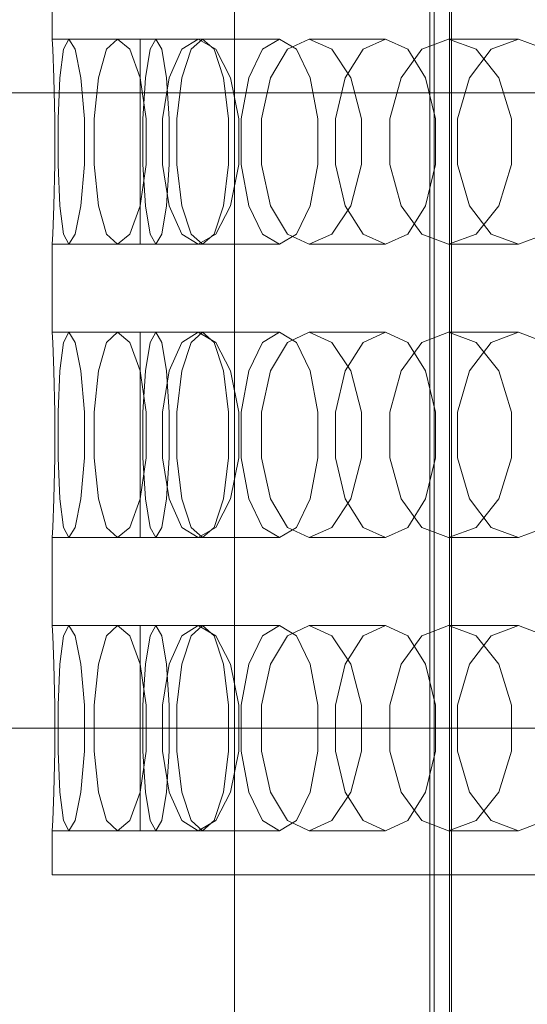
# Model space of a CAD drawing. Header units: millimetres. Extents: x -3490 to 61924, y -72580 to 6847.
# Tile 575 of 656: x 24051 to 24155, y -18186 to -17985. Entities that reach past the tile are written whole.
import ezdxf

# ---------------------------------------------------------------- set-up
doc = ezdxf.new("R2010")
doc.units = ezdxf.units.MM
doc.layers.add('superior_briquetadora', color=7, linetype='Continuous', lineweight=0)
doc.layers.add('superior_C02', color=7, linetype='Continuous', lineweight=0)

msp = doc.modelspace()

# ---------------------------------------------------------------- linework, layer by layer
at = {"layer": 'superior_briquetadora'}
for p, q in [((24135.067, -17805), (24135.067, -18195)), ((24139.067, -17805), (24139.067, -18195)), ((24095.067, -17816), (24095.067, -18194)), ((24057.817, -17971), (24057.817, -17989)), ((24075.817, -17989), (24057.817, -17989)), ((24057.817, -17989), (24057.923, -17991.08)), ((24061.173, -17989), (24060.089, -17991.08)), ((24079.019, -17989), (24061.173, -17989)), ((24061.173, -17989), (24062.468, -17991.08)), ((24071.183, -17989), (24068.927, -17991.08)), ((24088.57, -17989), (24071.183, -17989)), ((24071.183, -17989), (24073.644, -17991.08)), ((24075.817, -17991.08), (24075.817, -17989)), ((24077.83, -17991.08), (24079.019, -17989)), ((24080.209, -17991.08), (24079.019, -17989)), ((24087.676, -17989), (24084.286, -17991.08)), ((24086.211, -17991.08), (24088.57, -17989)), ((24104.306, -17989), (24087.676, -17989)), ((24087.676, -17989), (24091.261, -17991.08)), ((24090.928, -17991.08), (24088.57, -17989)), ((24100.819, -17991.08), (24104.306, -17989)), ((24107.792, -17991.08), (24104.306, -17989)), ((24110.369, -17989), (24105.904, -17991.08)), ((24125.957, -17989), (24110.369, -17989)), ((24110.369, -17989), (24115.017, -17991.08)), ((24121.402, -17991.08), (24125.957, -17989)), ((24130.513, -17991.08), (24125.957, -17989)), ((24138.875, -17989), (24133.411, -17991.08)), ((24153.155, -17989), (24138.875, -17989)), ((24138.875, -17989), (24144.506, -17991.08)), ((24147.608, -17991.08), (24153.155, -17989)), ((24158.702, -17991.08), (24153.155, -17989)), ((24057.923, -17991.08), (24058.161, -17996.906)), ((24060.089, -17991.08), (24059.371, -17996.906)), ((24062.468, -17991.08), (24063.657, -17996.906)), ((24068.927, -17991.08), (24067.266, -17996.906)), ((24073.644, -17991.08), (24075.765, -17996.906)), ((24075.817, -17996.907), (24075.817, -17991.08)), ((24076.876, -17996.907), (24077.83, -17991.08)), ((24081.162, -17996.907), (24080.209, -17991.08)), ((24084.286, -17991.08), (24081.71, -17996.906)), ((24084.32, -17996.907), (24086.211, -17991.08)), ((24092.819, -17996.907), (24090.928, -17991.08)), ((24091.261, -17991.08), (24094.276, -17996.906)), ((24098.022, -17996.907), (24100.819, -17991.08)), ((24105.904, -17991.08), (24102.458, -17996.906)), ((24110.589, -17996.907), (24107.792, -17991.08)), ((24115.017, -17991.08), (24118.876, -17996.906)), ((24117.748, -17996.907), (24121.402, -17991.08)), ((24133.411, -17991.08), (24129.152, -17996.906)), ((24134.167, -17996.907), (24130.513, -17991.08)), ((24143.16, -17996.907), (24147.608, -17991.08)), ((24144.506, -17991.08), (24149.142, -17996.906)), ((24058.161, -17996.906), (24058.352, -18005.326)), ((24059.371, -17996.906), (24059.031, -18005.326)), ((24063.657, -17996.906), (24064.376, -18005.326)), ((24067.266, -17996.906), (24066.401, -18005.326)), ((24075.765, -17996.906), (24076.998, -18005.326)), ((24075.817, -18005.327), (24075.817, -17996.907)), ((24076.347, -18005.327), (24076.876, -17996.907)), ((24081.71, -17996.906), (24080.335, -18005.326)), ((24081.692, -18005.327), (24081.162, -17996.907)), ((24083.271, -18005.327), (24084.32, -17996.907)), ((24093.869, -18005.327), (24092.819, -17996.907)), ((24094.276, -17996.906), (24096.004, -18005.326)), ((24096.471, -18005.327), (24098.022, -17996.907)), ((24102.458, -17996.906), (24100.595, -18005.326)), ((24112.14, -18005.327), (24110.589, -17996.907)), ((24115.721, -18005.327), (24117.748, -17996.907)), ((24118.876, -17996.906), (24121.069, -18005.326)), ((24129.152, -17996.906), (24126.835, -18005.326)), ((24136.194, -18005.327), (24134.167, -17996.907)), ((24140.692, -18005.327), (24143.16, -17996.907)), ((24149.142, -17996.906), (24151.762, -18005.326)), ((24058.352, -18005.326), (24058.352, -18014.674)), ((24059.031, -18005.326), (24059.031, -18014.674)), ((24064.376, -18005.326), (24064.376, -18014.674)), ((24066.401, -18005.326), (24066.401, -18014.674)), ((24075.817, -18014.673), (24075.817, -18005.327)), ((24076.347, -18014.673), (24076.347, -18005.327)), ((24076.998, -18005.326), (24076.998, -18014.674)), ((24080.335, -18005.326), (24080.335, -18014.674)), ((24081.692, -18014.673), (24081.692, -18005.327)), ((24083.271, -18014.673), (24083.271, -18005.327)), ((24093.869, -18014.673), (24093.869, -18005.327)), ((24096.004, -18005.326), (24096.005, -18014.674)), ((24096.471, -18014.673), (24096.471, -18005.327)), ((24100.595, -18005.326), (24100.595, -18014.674)), ((24112.14, -18014.673), (24112.14, -18005.327)), ((24115.721, -18014.673), (24115.721, -18005.327)), ((24121.069, -18005.326), (24121.069, -18014.674)), ((24126.835, -18005.326), (24126.835, -18014.674)), ((24136.194, -18014.673), (24136.194, -18005.327)), ((24140.692, -18014.673), (24140.692, -18005.327)), ((24151.762, -18005.326), (24151.762, -18014.674)), ((24058.352, -18014.674), (24058.161, -18023.094)), ((24059.031, -18014.674), (24059.371, -18023.094)), ((24064.376, -18014.674), (24063.657, -18023.094)), ((24066.401, -18014.674), (24067.266, -18023.094)), ((24076.998, -18014.674), (24075.765, -18023.094)), ((24075.817, -18023.093), (24075.817, -18014.673)), ((24076.876, -18023.093), (24076.347, -18014.673)), ((24080.335, -18014.674), (24081.71, -18023.094)), ((24081.162, -18023.093), (24081.692, -18014.673)), ((24084.32, -18023.093), (24083.271, -18014.673)), ((24092.819, -18023.093), (24093.869, -18014.673)), ((24096.005, -18014.674), (24094.276, -18023.094)), ((24098.022, -18023.093), (24096.471, -18014.673)), ((24100.595, -18014.674), (24102.458, -18023.094)), ((24110.589, -18023.093), (24112.14, -18014.673)), ((24117.748, -18023.093), (24115.721, -18014.673)), ((24121.069, -18014.674), (24118.876, -18023.094)), ((24126.835, -18014.674), (24129.152, -18023.094)), ((24134.167, -18023.093), (24136.194, -18014.673)), ((24143.16, -18023.093), (24140.692, -18014.673)), ((24151.762, -18014.674), (24149.142, -18023.094)), ((24058.161, -18023.094), (24057.923, -18028.92)), ((24059.371, -18023.094), (24060.089, -18028.92)), ((24063.657, -18023.094), (24062.468, -18028.92)), ((24067.266, -18023.094), (24068.927, -18028.92)), ((24075.765, -18023.094), (24073.644, -18028.92)), ((24075.817, -18028.92), (24075.817, -18023.093)), ((24077.83, -18028.92), (24076.876, -18023.093)), ((24080.209, -18028.92), (24081.162, -18023.093)), ((24081.71, -18023.094), (24084.286, -18028.92)), ((24086.211, -18028.92), (24084.32, -18023.093)), ((24090.928, -18028.92), (24092.819, -18023.093)), ((24094.276, -18023.094), (24091.261, -18028.92)), ((24100.819, -18028.92), (24098.022, -18023.093)), ((24102.458, -18023.094), (24105.905, -18028.92)), ((24107.792, -18028.92), (24110.589, -18023.093)), ((24118.876, -18023.094), (24115.017, -18028.92)), ((24121.402, -18028.92), (24117.748, -18023.093)), ((24129.152, -18023.094), (24133.411, -18028.92)), ((24130.513, -18028.92), (24134.167, -18023.093)), ((24147.608, -18028.92), (24143.16, -18023.093)), ((24149.142, -18023.094), (24144.506, -18028.92)), ((24057.923, -18028.92), (24057.817, -18031)), ((24060.089, -18028.92), (24061.173, -18031)), ((24062.468, -18028.92), (24061.173, -18031)), ((24068.927, -18028.92), (24071.183, -18031)), ((24073.644, -18028.92), (24071.183, -18031)), ((24075.817, -18031), (24075.817, -18028.92)), ((24079.019, -18031), (24077.83, -18028.92)), ((24079.019, -18031), (24080.209, -18028.92)), ((24084.286, -18028.92), (24087.676, -18031)), ((24088.57, -18031), (24086.211, -18028.92)), ((24091.261, -18028.92), (24087.676, -18031)), ((24088.57, -18031), (24090.928, -18028.92)), ((24104.306, -18031), (24100.819, -18028.92)), ((24104.306, -18031), (24107.792, -18028.92)), ((24105.905, -18028.92), (24110.369, -18031)), ((24115.017, -18028.92), (24110.369, -18031)), ((24125.957, -18031), (24121.402, -18028.92)), ((24125.957, -18031), (24130.513, -18028.92)), ((24133.411, -18028.92), (24138.875, -18031)), ((24144.506, -18028.92), (24138.875, -18031)), ((24153.155, -18031), (24147.608, -18028.92)), ((24153.155, -18031), (24158.702, -18028.92)), ((24075.817, -18031), (24057.817, -18031)), ((24057.817, -18031), (24057.817, -18049)), ((24079.019, -18031), (24061.173, -18031)), ((24088.57, -18031), (24071.183, -18031)), ((24104.306, -18031), (24087.676, -18031)), ((24125.957, -18031), (24110.369, -18031)), ((24153.155, -18031), (24138.875, -18031)), ((24075.817, -18049), (24057.817, -18049)), ((24057.817, -18049), (24057.923, -18051.08)), ((24061.173, -18049), (24060.089, -18051.08)), ((24079.019, -18049), (24061.173, -18049)), ((24061.173, -18049), (24062.468, -18051.08)), ((24071.183, -18049), (24068.927, -18051.08)), ((24088.57, -18049), (24071.183, -18049)), ((24071.183, -18049), (24073.644, -18051.08)), ((24075.817, -18051.08), (24075.817, -18049)), ((24077.83, -18051.08), (24079.019, -18049)), ((24080.209, -18051.08), (24079.019, -18049)), ((24087.676, -18049), (24084.286, -18051.08)), ((24086.211, -18051.08), (24088.57, -18049)), ((24104.306, -18049), (24087.676, -18049)), ((24087.676, -18049), (24091.261, -18051.08)), ((24090.928, -18051.08), (24088.57, -18049)), ((24100.819, -18051.08), (24104.306, -18049)), ((24107.792, -18051.08), (24104.306, -18049)), ((24110.369, -18049), (24105.904, -18051.08)), ((24125.957, -18049), (24110.369, -18049)), ((24110.369, -18049), (24115.017, -18051.08)), ((24121.402, -18051.08), (24125.957, -18049)), ((24130.513, -18051.08), (24125.957, -18049)), ((24138.875, -18049), (24133.411, -18051.08)), ((24153.155, -18049), (24138.875, -18049)), ((24138.875, -18049), (24144.506, -18051.08)), ((24147.608, -18051.08), (24153.155, -18049)), ((24158.702, -18051.08), (24153.155, -18049)), ((24057.923, -18051.08), (24058.161, -18056.906)), ((24060.089, -18051.08), (24059.371, -18056.906)), ((24062.468, -18051.08), (24063.657, -18056.906)), ((24068.927, -18051.08), (24067.266, -18056.906)), ((24073.644, -18051.08), (24075.765, -18056.906)), ((24075.817, -18056.907), (24075.817, -18051.08)), ((24076.876, -18056.907), (24077.83, -18051.08)), ((24081.162, -18056.907), (24080.209, -18051.08)), ((24084.286, -18051.08), (24081.71, -18056.906)), ((24084.32, -18056.907), (24086.211, -18051.08)), ((24092.819, -18056.907), (24090.928, -18051.08)), ((24091.261, -18051.08), (24094.276, -18056.906)), ((24098.022, -18056.907), (24100.819, -18051.08)), ((24105.904, -18051.08), (24102.458, -18056.906)), ((24110.589, -18056.907), (24107.792, -18051.08)), ((24115.017, -18051.08), (24118.876, -18056.906)), ((24117.748, -18056.907), (24121.402, -18051.08)), ((24133.411, -18051.08), (24129.152, -18056.906)), ((24134.167, -18056.907), (24130.513, -18051.08)), ((24143.16, -18056.907), (24147.608, -18051.08)), ((24144.506, -18051.08), (24149.142, -18056.906)), ((24058.161, -18056.906), (24058.352, -18065.326)), ((24059.371, -18056.906), (24059.031, -18065.326)), ((24063.657, -18056.906), (24064.376, -18065.326)), ((24067.266, -18056.906), (24066.401, -18065.326)), ((24075.765, -18056.906), (24076.998, -18065.326)), ((24075.817, -18065.327), (24075.817, -18056.907)), ((24076.347, -18065.327), (24076.876, -18056.907)), ((24081.71, -18056.906), (24080.335, -18065.326)), ((24081.692, -18065.327), (24081.162, -18056.907)), ((24083.271, -18065.327), (24084.32, -18056.907)), ((24093.869, -18065.327), (24092.819, -18056.907)), ((24094.276, -18056.906), (24096.004, -18065.326)), ((24096.471, -18065.327), (24098.022, -18056.907)), ((24102.458, -18056.906), (24100.595, -18065.326)), ((24112.14, -18065.327), (24110.589, -18056.907)), ((24115.721, -18065.327), (24117.748, -18056.907)), ((24118.876, -18056.906), (24121.069, -18065.326)), ((24129.152, -18056.906), (24126.835, -18065.326)), ((24136.194, -18065.327), (24134.167, -18056.907)), ((24140.692, -18065.327), (24143.16, -18056.907)), ((24149.142, -18056.906), (24151.762, -18065.326)), ((24058.352, -18065.326), (24058.352, -18074.674)), ((24059.031, -18065.326), (24059.031, -18074.674)), ((24064.376, -18065.326), (24064.376, -18074.674)), ((24066.401, -18065.326), (24066.401, -18074.674)), ((24075.817, -18074.673), (24075.817, -18065.327)), ((24076.347, -18074.673), (24076.347, -18065.327)), ((24076.998, -18065.326), (24076.998, -18074.674)), ((24080.335, -18065.326), (24080.335, -18074.674)), ((24081.692, -18074.673), (24081.692, -18065.327)), ((24083.271, -18074.673), (24083.271, -18065.327)), ((24093.869, -18074.673), (24093.869, -18065.327)), ((24096.004, -18065.326), (24096.005, -18074.674)), ((24096.471, -18074.673), (24096.471, -18065.327)), ((24100.595, -18065.326), (24100.595, -18074.674)), ((24112.14, -18074.673), (24112.14, -18065.327)), ((24115.721, -18074.673), (24115.721, -18065.327)), ((24121.069, -18065.326), (24121.069, -18074.674)), ((24126.835, -18065.326), (24126.835, -18074.674)), ((24136.194, -18074.673), (24136.194, -18065.327)), ((24140.692, -18074.673), (24140.692, -18065.327)), ((24151.762, -18065.326), (24151.762, -18074.674)), ((24058.352, -18074.674), (24058.161, -18083.094)), ((24059.031, -18074.674), (24059.371, -18083.094)), ((24064.376, -18074.674), (24063.657, -18083.094)), ((24066.401, -18074.674), (24067.266, -18083.094)), ((24076.998, -18074.674), (24075.765, -18083.094)), ((24075.817, -18083.093), (24075.817, -18074.673)), ((24076.876, -18083.093), (24076.347, -18074.673)), ((24080.335, -18074.674), (24081.71, -18083.094)), ((24081.162, -18083.093), (24081.692, -18074.673)), ((24084.32, -18083.093), (24083.271, -18074.673)), ((24092.819, -18083.093), (24093.869, -18074.673)), ((24096.005, -18074.674), (24094.276, -18083.094)), ((24098.022, -18083.093), (24096.471, -18074.673)), ((24100.595, -18074.674), (24102.458, -18083.094)), ((24110.589, -18083.093), (24112.14, -18074.673)), ((24117.748, -18083.093), (24115.721, -18074.673)), ((24121.069, -18074.674), (24118.876, -18083.094)), ((24126.835, -18074.674), (24129.152, -18083.094)), ((24134.167, -18083.093), (24136.194, -18074.673)), ((24143.16, -18083.093), (24140.692, -18074.673)), ((24151.762, -18074.674), (24149.142, -18083.094)), ((24058.161, -18083.094), (24057.923, -18088.92)), ((24059.371, -18083.094), (24060.089, -18088.92)), ((24063.657, -18083.094), (24062.468, -18088.92)), ((24067.266, -18083.094), (24068.927, -18088.92)), ((24075.765, -18083.094), (24073.644, -18088.92)), ((24075.817, -18088.92), (24075.817, -18083.093)), ((24077.83, -18088.92), (24076.876, -18083.093)), ((24080.209, -18088.92), (24081.162, -18083.093)), ((24081.71, -18083.094), (24084.286, -18088.92)), ((24086.211, -18088.92), (24084.32, -18083.093)), ((24090.928, -18088.92), (24092.819, -18083.093)), ((24094.276, -18083.094), (24091.261, -18088.92)), ((24100.819, -18088.92), (24098.022, -18083.093)), ((24102.458, -18083.094), (24105.905, -18088.92)), ((24107.792, -18088.92), (24110.589, -18083.093)), ((24118.876, -18083.094), (24115.017, -18088.92)), ((24121.402, -18088.92), (24117.748, -18083.093)), ((24129.152, -18083.094), (24133.411, -18088.92)), ((24130.513, -18088.92), (24134.167, -18083.093)), ((24147.608, -18088.92), (24143.16, -18083.093)), ((24149.142, -18083.094), (24144.506, -18088.92)), ((24057.923, -18088.92), (24057.817, -18091)), ((24060.089, -18088.92), (24061.173, -18091)), ((24062.468, -18088.92), (24061.173, -18091)), ((24068.927, -18088.92), (24071.183, -18091)), ((24073.644, -18088.92), (24071.183, -18091)), ((24075.817, -18091), (24075.817, -18088.92)), ((24079.019, -18091), (24077.83, -18088.92)), ((24079.019, -18091), (24080.209, -18088.92)), ((24084.286, -18088.92), (24087.676, -18091)), ((24088.57, -18091), (24086.211, -18088.92)), ((24091.261, -18088.92), (24087.676, -18091)), ((24088.57, -18091), (24090.928, -18088.92)), ((24104.306, -18091), (24100.819, -18088.92)), ((24104.306, -18091), (24107.792, -18088.92)), ((24105.905, -18088.92), (24110.369, -18091)), ((24115.017, -18088.92), (24110.369, -18091)), ((24125.957, -18091), (24121.402, -18088.92)), ((24125.957, -18091), (24130.513, -18088.92)), ((24133.411, -18088.92), (24138.875, -18091)), ((24144.506, -18088.92), (24138.875, -18091)), ((24153.155, -18091), (24147.608, -18088.92)), ((24153.155, -18091), (24158.702, -18088.92)), ((24075.817, -18091), (24057.817, -18091)), ((24057.817, -18091), (24057.817, -18109)), ((24079.019, -18091), (24061.173, -18091)), ((24088.57, -18091), (24071.183, -18091)), ((24104.306, -18091), (24087.676, -18091)), ((24125.957, -18091), (24110.369, -18091)), ((24153.155, -18091), (24138.875, -18091)), ((24075.817, -18109), (24057.817, -18109)), ((24057.817, -18109), (24057.923, -18111.08)), ((24061.173, -18109), (24060.089, -18111.08)), ((24079.019, -18109), (24061.173, -18109)), ((24061.173, -18109), (24062.468, -18111.08)), ((24071.183, -18109), (24068.927, -18111.08)), ((24088.57, -18109), (24071.183, -18109)), ((24071.183, -18109), (24073.644, -18111.08)), ((24075.817, -18111.08), (24075.817, -18109)), ((24077.83, -18111.08), (24079.019, -18109)), ((24080.209, -18111.08), (24079.019, -18109)), ((24087.676, -18109), (24084.286, -18111.08)), ((24086.211, -18111.08), (24088.57, -18109)), ((24104.306, -18109), (24087.676, -18109)), ((24087.676, -18109), (24091.261, -18111.08)), ((24090.928, -18111.08), (24088.57, -18109)), ((24100.819, -18111.08), (24104.306, -18109)), ((24107.792, -18111.08), (24104.306, -18109)), ((24110.369, -18109), (24105.904, -18111.08)), ((24125.957, -18109), (24110.369, -18109)), ((24110.369, -18109), (24115.017, -18111.08)), ((24121.402, -18111.08), (24125.957, -18109)), ((24130.513, -18111.08), (24125.957, -18109)), ((24138.875, -18109), (24133.411, -18111.08)), ((24153.155, -18109), (24138.875, -18109)), ((24138.875, -18109), (24144.506, -18111.08)), ((24147.608, -18111.08), (24153.155, -18109)), ((24158.702, -18111.08), (24153.155, -18109)), ((24057.923, -18111.08), (24058.161, -18116.906)), ((24060.089, -18111.08), (24059.371, -18116.906)), ((24062.468, -18111.08), (24063.657, -18116.906)), ((24068.927, -18111.08), (24067.266, -18116.906)), ((24073.644, -18111.08), (24075.765, -18116.906)), ((24075.817, -18116.907), (24075.817, -18111.08)), ((24076.876, -18116.907), (24077.83, -18111.08)), ((24081.162, -18116.907), (24080.209, -18111.08)), ((24084.286, -18111.08), (24081.71, -18116.906)), ((24084.32, -18116.907), (24086.211, -18111.08)), ((24092.819, -18116.907), (24090.928, -18111.08)), ((24091.261, -18111.08), (24094.276, -18116.906)), ((24098.022, -18116.907), (24100.819, -18111.08)), ((24105.904, -18111.08), (24102.458, -18116.906)), ((24110.589, -18116.907), (24107.792, -18111.08)), ((24115.017, -18111.08), (24118.876, -18116.906)), ((24117.748, -18116.907), (24121.402, -18111.08)), ((24133.411, -18111.08), (24129.152, -18116.906)), ((24134.167, -18116.907), (24130.513, -18111.08)), ((24143.16, -18116.907), (24147.608, -18111.08)), ((24144.506, -18111.08), (24149.142, -18116.906)), ((24058.161, -18116.906), (24058.352, -18125.326)), ((24059.371, -18116.906), (24059.031, -18125.326)), ((24063.657, -18116.906), (24064.376, -18125.326)), ((24067.266, -18116.906), (24066.401, -18125.326)), ((24075.765, -18116.906), (24076.998, -18125.326)), ((24075.817, -18125.327), (24075.817, -18116.907)), ((24076.347, -18125.327), (24076.876, -18116.907)), ((24081.71, -18116.906), (24080.335, -18125.326)), ((24081.692, -18125.327), (24081.162, -18116.907)), ((24083.271, -18125.327), (24084.32, -18116.907)), ((24093.869, -18125.327), (24092.819, -18116.907)), ((24094.276, -18116.906), (24096.004, -18125.326)), ((24096.471, -18125.327), (24098.022, -18116.907)), ((24102.458, -18116.906), (24100.595, -18125.326)), ((24112.14, -18125.327), (24110.589, -18116.907)), ((24115.721, -18125.327), (24117.748, -18116.907)), ((24118.876, -18116.906), (24121.069, -18125.326)), ((24129.152, -18116.906), (24126.835, -18125.326)), ((24136.194, -18125.327), (24134.167, -18116.907)), ((24140.692, -18125.327), (24143.16, -18116.907)), ((24149.142, -18116.906), (24151.762, -18125.326)), ((24058.352, -18125.326), (24058.352, -18134.674)), ((24059.031, -18125.326), (24059.031, -18134.674)), ((24064.376, -18125.326), (24064.376, -18134.674)), ((24066.401, -18125.326), (24066.401, -18134.674)), ((24075.817, -18134.673), (24075.817, -18125.327)), ((24076.347, -18134.673), (24076.347, -18125.327)), ((24076.998, -18125.326), (24076.998, -18134.674)), ((24080.335, -18125.326), (24080.335, -18134.674)), ((24081.692, -18134.673), (24081.692, -18125.327)), ((24083.271, -18134.673), (24083.271, -18125.327)), ((24093.869, -18134.673), (24093.869, -18125.327)), ((24096.004, -18125.326), (24096.005, -18134.674)), ((24096.471, -18134.673), (24096.471, -18125.327)), ((24100.595, -18125.326), (24100.595, -18134.674)), ((24112.14, -18134.673), (24112.14, -18125.327)), ((24115.721, -18134.673), (24115.721, -18125.327)), ((24121.069, -18125.326), (24121.069, -18134.674)), ((24126.835, -18125.326), (24126.835, -18134.674)), ((24136.194, -18134.673), (24136.194, -18125.327)), ((24140.692, -18134.673), (24140.692, -18125.327)), ((24151.762, -18125.326), (24151.762, -18134.674)), ((24058.352, -18134.674), (24058.161, -18143.094)), ((24059.031, -18134.674), (24059.371, -18143.094)), ((24064.376, -18134.674), (24063.657, -18143.094)), ((24066.401, -18134.674), (24067.266, -18143.094)), ((24076.998, -18134.674), (24075.765, -18143.094)), ((24075.817, -18143.093), (24075.817, -18134.673)), ((24076.876, -18143.093), (24076.347, -18134.673)), ((24080.335, -18134.674), (24081.71, -18143.094)), ((24081.162, -18143.093), (24081.692, -18134.673)), ((24084.32, -18143.093), (24083.271, -18134.673)), ((24092.819, -18143.093), (24093.869, -18134.673)), ((24096.005, -18134.674), (24094.276, -18143.094)), ((24098.022, -18143.093), (24096.471, -18134.673)), ((24100.595, -18134.674), (24102.458, -18143.094)), ((24110.589, -18143.093), (24112.14, -18134.673)), ((24117.748, -18143.093), (24115.721, -18134.673)), ((24121.069, -18134.674), (24118.876, -18143.094)), ((24126.835, -18134.674), (24129.152, -18143.094)), ((24134.167, -18143.093), (24136.194, -18134.673)), ((24143.16, -18143.093), (24140.692, -18134.673)), ((24151.762, -18134.674), (24149.142, -18143.094)), ((24058.161, -18143.094), (24057.923, -18148.92)), ((24059.371, -18143.094), (24060.089, -18148.92)), ((24063.657, -18143.094), (24062.468, -18148.92)), ((24067.266, -18143.094), (24068.927, -18148.92)), ((24075.765, -18143.094), (24073.644, -18148.92)), ((24075.817, -18148.92), (24075.817, -18143.093)), ((24077.83, -18148.92), (24076.876, -18143.093)), ((24080.209, -18148.92), (24081.162, -18143.093)), ((24081.71, -18143.094), (24084.286, -18148.92)), ((24086.211, -18148.92), (24084.32, -18143.093)), ((24090.928, -18148.92), (24092.819, -18143.093)), ((24094.276, -18143.094), (24091.261, -18148.92)), ((24100.819, -18148.92), (24098.022, -18143.093)), ((24102.458, -18143.094), (24105.905, -18148.92)), ((24107.792, -18148.92), (24110.589, -18143.093)), ((24118.876, -18143.094), (24115.017, -18148.92)), ((24121.402, -18148.92), (24117.748, -18143.093)), ((24129.152, -18143.094), (24133.411, -18148.92)), ((24130.513, -18148.92), (24134.167, -18143.093)), ((24147.608, -18148.92), (24143.16, -18143.093)), ((24149.142, -18143.094), (24144.506, -18148.92)), ((24057.923, -18148.92), (24057.817, -18151)), ((24060.089, -18148.92), (24061.173, -18151)), ((24062.468, -18148.92), (24061.173, -18151)), ((24068.927, -18148.92), (24071.183, -18151)), ((24073.644, -18148.92), (24071.183, -18151)), ((24075.817, -18151), (24075.817, -18148.92)), ((24079.019, -18151), (24077.83, -18148.92)), ((24079.019, -18151), (24080.209, -18148.92)), ((24084.286, -18148.92), (24087.676, -18151)), ((24088.57, -18151), (24086.211, -18148.92)), ((24091.261, -18148.92), (24087.676, -18151)), ((24088.57, -18151), (24090.928, -18148.92)), ((24104.306, -18151), (24100.819, -18148.92)), ((24104.306, -18151), (24107.792, -18148.92)), ((24105.905, -18148.92), (24110.369, -18151)), ((24115.017, -18148.92), (24110.369, -18151)), ((24125.957, -18151), (24121.402, -18148.92)), ((24125.957, -18151), (24130.513, -18148.92)), ((24133.411, -18148.92), (24138.875, -18151)), ((24144.506, -18148.92), (24138.875, -18151)), ((24153.155, -18151), (24147.608, -18148.92)), ((24153.155, -18151), (24158.702, -18148.92)), ((24075.817, -18151), (24057.817, -18151)), ((24057.817, -18151), (24057.817, -18160)), ((24079.019, -18151), (24061.173, -18151)), ((24088.57, -18151), (24071.183, -18151)), ((24104.306, -18151), (24087.676, -18151)), ((24125.957, -18151), (24110.369, -18151)), ((24153.155, -18151), (24138.875, -18151)), ((24057.817, -18160), (24058.321, -18160)), ((24058.321, -18160), (24059.83, -18160)), ((24059.83, -18160), (24062.341, -18160)), ((24062.341, -18160), (24065.847, -18160)), ((24065.847, -18160), (24070.339, -18160)), ((24070.339, -18160), (24075.806, -18160)), ((24075.806, -18160), (24082.234, -18160)), ((24082.234, -18160), (24089.606, -18160)), ((24089.606, -18160), (24097.904, -18160)), ((24097.904, -18160), (24107.105, -18160)), ((24107.105, -18160), (24117.187, -18160)), ((24117.187, -18160), (24128.123, -18160)), ((24128.123, -18160), (24139.886, -18160)), ((24139.886, -18160), (24152.445, -18160)), ((24152.445, -18160), (24165.768, -18160))]:
    msp.add_line(p, q, dxfattribs=at)
at = {"layer": 'superior_C02'}
for p, q in [((24135.917, -17550), (24135.917, -18450)), ((24139.494, -18450), (24139.494, -17550)), ((23851.323, -18000), (24524.933, -18000)), ((24526.711, -18000), (23853.102, -18000)), ((23851.323, -18130), (24524.933, -18130)), ((24526.711, -18130), (23853.102, -18130))]:
    msp.add_line(p, q, dxfattribs=at)

doc.saveas('drawing.dxf')
